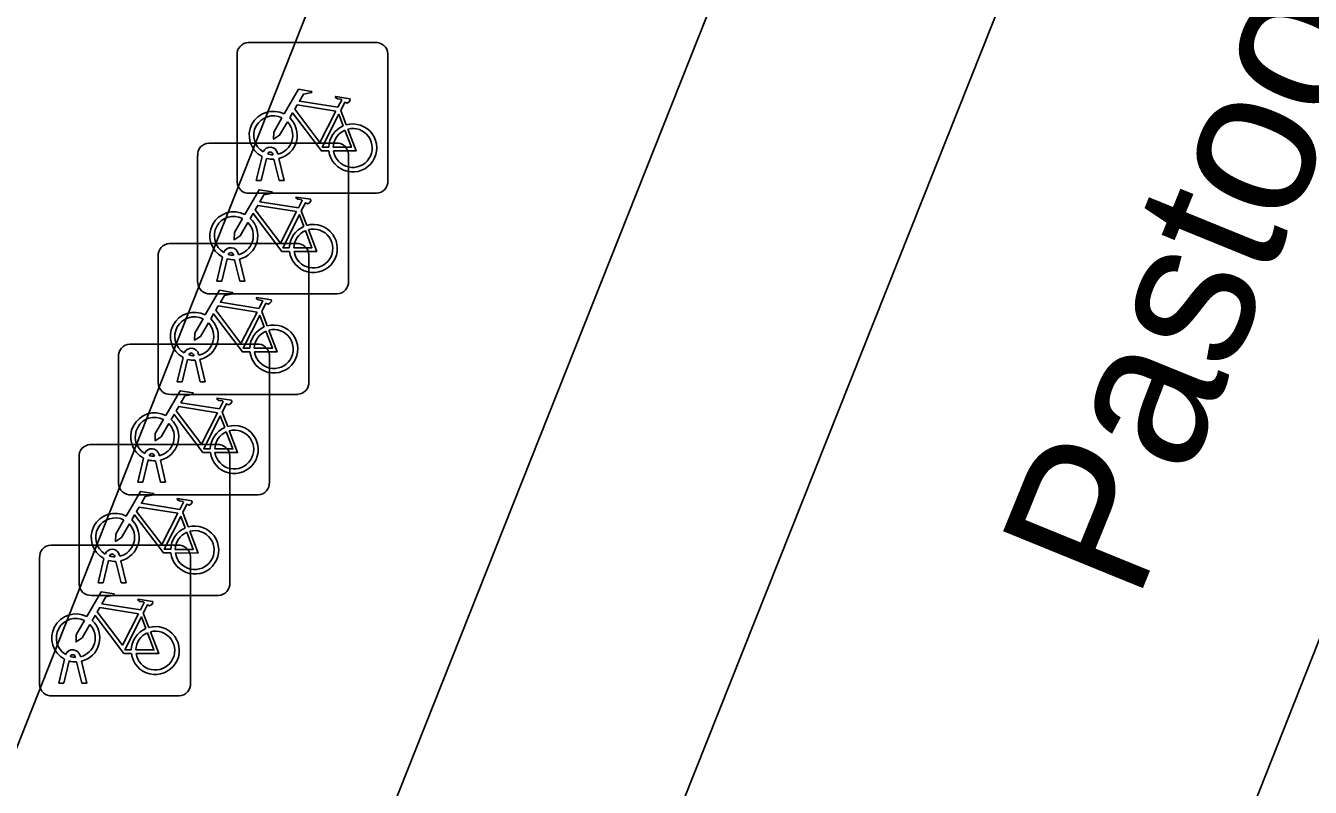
# Model space of a CAD drawing. Extents: x 161801 to 162379, y 382315 to 382832.
# Drawn here: x 162162.11 to 162170.62, y 382544.56 to 382549.61 of the extents above; entities that cross this region are included whole.
import ezdxf

# ---------------------------------------------------------------- set-up
doc = ezdxf.new("R2010")
doc.units = 0
for name, color, linetype in [('IMGEO_Fietsenrek', 7, 'Continuous'), ('IMGEO_Muur', 7, 'Continuous'), ('IMGEO_Openbare_ruimte_label', 7, 'Continuous'), ('IMGEO_Rijbaan_lokaal_open', 7, 'Continuous'), ('IMGEO_Voetpad_open', 7, 'Continuous')]:
    doc.layers.add(name, color=color, linetype=linetype)

msp = doc.modelspace()

# ---------------------------------------------------------------- linework, layer by layer
at = {"layer": 'IMGEO_Fietsenrek'}
for p, q in [((162163.5879, 382549.4965), (162164.4288, 382549.4965)), ((162164.4288, 382549.4965), (162163.5879, 382549.4965)), ((162163.5135, 382548.5719), (162163.5135, 382549.4128)), ((162163.5135, 382549.4128), (162163.5135, 382548.5719)), ((162164.5125, 382549.4221), (162164.5125, 382548.5812)), ((162164.5125, 382548.5812), (162164.5125, 382549.4221)), ((162164.2002, 382549.0462), (162164.2365, 382548.951)), ((162163.3269, 382548.8305), (162164.1678, 382548.8305)), ((162164.1678, 382548.8305), (162163.3269, 382548.8305)), ((162163.7816, 382548.7644), (162163.7834, 382548.7565)), ((162163.2525, 382547.9059), (162163.2525, 382548.7468)), ((162163.2525, 382548.7468), (162163.2525, 382547.9059)), ((162163.6405, 382548.5813), (162163.6788, 382548.7413)), ((162163.7092, 382548.7291), (162163.6739, 382548.5813)), ((162163.7509, 382548.7529), (162163.7499, 382548.7572)), ((162163.792, 382548.5813), (162163.7581, 382548.723)), ((162163.7904, 382548.7273), (162163.8254, 382548.5813)), ((162164.2515, 382548.7561), (162164.2515, 382547.9152)), ((162164.2515, 382547.9152), (162164.2515, 382548.7561)), ((162163.6739, 382548.5813), (162163.6405, 382548.5813)), ((162163.8254, 382548.5813), (162163.792, 382548.5813)), ((162164.4381, 382548.4975), (162163.5972, 382548.4975)), ((162163.5972, 382548.4975), (162164.4381, 382548.4975)), ((162163.9392, 382548.3802), (162163.9755, 382548.285)), ((162163.0649, 382548.1645), (162163.9058, 382548.1645)), ((162163.9058, 382548.1645), (162163.0649, 382548.1645)), ((162162.9905, 382547.2399), (162162.9905, 382548.0808)), ((162162.9905, 382548.0808), (162162.9905, 382547.2399)), ((162163.4899, 382548.0869), (162163.4889, 382548.0912)), ((162163.5206, 382548.0984), (162163.5224, 382548.0905)), ((162163.9895, 382548.0901), (162163.9895, 382547.2492)), ((162163.9895, 382547.2492), (162163.9895, 382548.0901)), ((162163.3795, 382547.9153), (162163.4178, 382548.0753)), ((162163.4482, 382548.0631), (162163.4129, 382547.9153)), ((162163.531, 382547.9153), (162163.4971, 382548.057)), ((162163.5294, 382548.0613), (162163.5644, 382547.9153)), ((162163.4129, 382547.9153), (162163.3795, 382547.9153)), ((162163.5644, 382547.9153), (162163.531, 382547.9153)), ((162164.1771, 382547.8315), (162163.3362, 382547.8315)), ((162163.3362, 382547.8315), (162164.1771, 382547.8315)), ((162163.6772, 382547.7142), (162163.7135, 382547.619)), ((162162.8029, 382547.4985), (162163.6438, 382547.4985)), ((162163.6438, 382547.4985), (162162.8029, 382547.4985)), ((162162.7285, 382546.5739), (162162.7285, 382547.4148)), ((162162.7285, 382547.4148), (162162.7285, 382546.5739)), ((162163.1175, 382547.2493), (162163.1558, 382547.4093)), ((162163.2279, 382547.4209), (162163.2269, 382547.4252)), ((162163.2586, 382547.4324), (162163.2604, 382547.4245)), ((162163.7275, 382547.4241), (162163.7275, 382546.5832)), ((162163.7275, 382546.5832), (162163.7275, 382547.4241)), ((162163.1862, 382547.3971), (162163.1509, 382547.2493)), ((162163.269, 382547.2493), (162163.2351, 382547.391)), ((162163.2674, 382547.3953), (162163.3024, 382547.2493)), ((162163.1509, 382547.2493), (162163.1175, 382547.2493)), ((162163.3024, 382547.2493), (162163.269, 382547.2493)), ((162163.9151, 382547.1655), (162163.0742, 382547.1655)), ((162163.0742, 382547.1655), (162163.9151, 382547.1655)), ((162163.4152, 382547.0482), (162163.4515, 382546.953)), ((162162.5409, 382546.8325), (162163.3818, 382546.8325)), ((162163.3818, 382546.8325), (162162.5409, 382546.8325)), ((162162.4665, 382545.9079), (162162.4665, 382546.7488)), ((162162.4665, 382546.7488), (162162.4665, 382545.9079)), ((162162.8555, 382546.5833), (162162.8938, 382546.7433)), ((162162.9242, 382546.7311), (162162.8889, 382546.5833)), ((162162.9659, 382546.7549), (162162.9649, 382546.7592)), ((162163.007, 382546.5833), (162162.9731, 382546.725)), ((162162.9966, 382546.7664), (162162.9984, 382546.7585)), ((162163.0054, 382546.7293), (162163.0404, 382546.5833)), ((162163.4655, 382546.7581), (162163.4655, 382545.9172)), ((162163.4655, 382545.9172), (162163.4655, 382546.7581)), ((162162.8889, 382546.5833), (162162.8555, 382546.5833)), ((162163.0404, 382546.5833), (162163.007, 382546.5833)), ((162163.6531, 382546.4995), (162162.8122, 382546.4995)), ((162162.8122, 382546.4995), (162163.6531, 382546.4995)), ((162163.1532, 382546.3822), (162163.1895, 382546.287)), ((162162.2799, 382546.1665), (162163.1208, 382546.1665)), ((162163.1208, 382546.1665), (162162.2799, 382546.1665)), ((162162.2055, 382545.2419), (162162.2055, 382546.0828)), ((162162.2055, 382546.0828), (162162.2055, 382545.2419)), ((162162.5935, 382545.9173), (162162.6318, 382546.0773)), ((162162.6622, 382546.0651), (162162.6269, 382545.9173)), ((162162.7039, 382546.0889), (162162.7029, 382546.0932)), ((162162.745, 382545.9173), (162162.7111, 382546.059)), ((162162.7346, 382546.1004), (162162.7364, 382546.0925)), ((162162.7434, 382546.0633), (162162.7784, 382545.9173)), ((162163.2045, 382546.0921), (162163.2045, 382545.2512)), ((162163.2045, 382545.2512), (162163.2045, 382546.0921)), ((162162.6269, 382545.9173), (162162.5935, 382545.9173)), ((162162.7784, 382545.9173), (162162.745, 382545.9173)), ((162163.3911, 382545.8335), (162162.5502, 382545.8335)), ((162162.5502, 382545.8335), (162163.3911, 382545.8335)), ((162162.8922, 382545.7162), (162162.9285, 382545.621)), ((162162.3325, 382545.2513), (162162.3708, 382545.4113)), ((162162.4012, 382545.3991), (162162.3659, 382545.2513)), ((162162.4429, 382545.4229), (162162.4419, 382545.4272)), ((162162.484, 382545.2513), (162162.4501, 382545.393)), ((162162.4736, 382545.4344), (162162.4754, 382545.4265)), ((162162.4824, 382545.3973), (162162.5174, 382545.2513)), ((162162.3659, 382545.2513), (162162.3325, 382545.2513)), ((162162.5174, 382545.2513), (162162.484, 382545.2513)), ((162163.1301, 382545.1675), (162162.2892, 382545.1675)), ((162162.2892, 382545.1675), (162163.1301, 382545.1675))]:
    msp.add_line(p, q, dxfattribs=at)
for points in [[(162163.8261, 382549.0232), (162163.9208, 382549.1867), (162164.007, 382549.1729), (162164.0087, 382549.1642), (162163.9526, 382549.1533), (162163.9264, 382549.108), (162164.1816, 382549.0672)], [(162164.1816, 382549.0672), (162164.2066, 382549.116), (162164.2015, 382549.12), (162164.1783, 382549.1237), (162164.1656, 382549.1312), (162164.1646, 382549.1343), (162164.1668, 382549.1389), (162164.2616, 382549.1238), (162164.2639, 382549.1135), (162164.2545, 382549.1011), (162164.2421, 382549.0947), (162164.2276, 382549.1009), (162164.2002, 382549.0462)], [(162164.1218, 382548.7785), (162164.0721, 382548.7786), (162163.8814, 382549.0303), (162163.8624, 382548.9975)], [(162164.1687, 382549.042), (162163.9119, 382549.083), (162163.8952, 382549.0542), (162164.0622, 382548.8339), (162164.1687, 382549.042)], [(162164.2167, 382548.944), (162164.1874, 382549.0208), (162164.078, 382548.8027), (162164.1207, 382548.8026)], [(162163.8468, 382548.9707), (162163.7952, 382548.8815), (162163.7553, 382548.8555), (162163.7565, 382548.903), (162163.811, 382548.9972)], [(162164.1507, 382548.8025), (162164.2706, 382548.8023), (162164.2274, 382548.9159)], [(162164.2472, 382548.9228), (162164.3022, 382548.7782), (162164.1521, 382548.7785)], [(162163.5651, 382548.3572), (162163.6598, 382548.5207), (162163.746, 382548.5069), (162163.7477, 382548.4982), (162163.6916, 382548.4873), (162163.6654, 382548.442), (162163.9206, 382548.4012)], [(162163.9206, 382548.4012), (162163.9456, 382548.45), (162163.9405, 382548.454), (162163.9173, 382548.4577), (162163.9046, 382548.4652), (162163.9036, 382548.4683), (162163.9058, 382548.4729), (162164.0006, 382548.4578), (162164.0029, 382548.4475), (162163.9935, 382548.4351), (162163.9811, 382548.4287), (162163.9666, 382548.4349), (162163.9392, 382548.3802)], [(162163.8608, 382548.1125), (162163.8111, 382548.1126), (162163.6204, 382548.3643), (162163.6014, 382548.3315)], [(162163.9077, 382548.376), (162163.6509, 382548.417), (162163.6342, 382548.3882), (162163.8012, 382548.1679), (162163.9077, 382548.376)], [(162163.9557, 382548.278), (162163.9264, 382548.3548), (162163.817, 382548.1367), (162163.8597, 382548.1366)], [(162163.5858, 382548.3047), (162163.5342, 382548.2155), (162163.4943, 382548.1895), (162163.4955, 382548.237), (162163.55, 382548.3312)], [(162163.8897, 382548.1365), (162164.0096, 382548.1363), (162163.9664, 382548.2499)], [(162163.9862, 382548.2568), (162164.0412, 382548.1122), (162163.8911, 382548.1125)], [(162163.3031, 382547.6912), (162163.3978, 382547.8547), (162163.484, 382547.8409), (162163.4857, 382547.8322), (162163.4296, 382547.8213), (162163.4034, 382547.776), (162163.6586, 382547.7352)], [(162163.6457, 382547.71), (162163.3889, 382547.751), (162163.3722, 382547.7222), (162163.5392, 382547.5019), (162163.6457, 382547.71)], [(162163.6586, 382547.7352), (162163.6836, 382547.784), (162163.6785, 382547.788), (162163.6553, 382547.7917), (162163.6426, 382547.7992), (162163.6416, 382547.8023), (162163.6438, 382547.8069), (162163.7386, 382547.7918), (162163.7409, 382547.7815), (162163.7315, 382547.7691), (162163.7191, 382547.7627), (162163.7046, 382547.7689), (162163.6772, 382547.7142)], [(162163.3238, 382547.6387), (162163.2722, 382547.5495), (162163.2323, 382547.5235), (162163.2335, 382547.571), (162163.288, 382547.6652)], [(162163.5988, 382547.4465), (162163.5491, 382547.4466), (162163.3584, 382547.6983), (162163.3394, 382547.6655)], [(162163.6937, 382547.612), (162163.6644, 382547.6888), (162163.555, 382547.4707), (162163.5977, 382547.4706)], [(162163.6277, 382547.4705), (162163.7476, 382547.4703), (162163.7044, 382547.5839)], [(162163.7242, 382547.5908), (162163.7792, 382547.4462), (162163.6291, 382547.4465)], [(162163.0411, 382547.0252), (162163.1358, 382547.1887), (162163.222, 382547.1749), (162163.2237, 382547.1662), (162163.1676, 382547.1553), (162163.1414, 382547.11), (162163.3966, 382547.0692)], [(162163.3837, 382547.044), (162163.1269, 382547.085), (162163.1102, 382547.0562), (162163.2772, 382546.8359), (162163.3837, 382547.044)], [(162163.3966, 382547.0692), (162163.4216, 382547.118), (162163.4165, 382547.122), (162163.3933, 382547.1257), (162163.3806, 382547.1332), (162163.3796, 382547.1363), (162163.3818, 382547.1409), (162163.4766, 382547.1258), (162163.4789, 382547.1155), (162163.4695, 382547.1031), (162163.4571, 382547.0967), (162163.4426, 382547.1029), (162163.4152, 382547.0482)], [(162163.0618, 382546.9727), (162163.0102, 382546.8835), (162162.9703, 382546.8575), (162162.9715, 382546.905), (162163.026, 382546.9992)], [(162163.3368, 382546.7805), (162163.2871, 382546.7806), (162163.0964, 382547.0323), (162163.0774, 382546.9995)], [(162163.4317, 382546.946), (162163.4024, 382547.0228), (162163.293, 382546.8047), (162163.3357, 382546.8046)], [(162163.3657, 382546.8045), (162163.4856, 382546.8043), (162163.4424, 382546.9179)], [(162163.4622, 382546.9248), (162163.5172, 382546.7802), (162163.3671, 382546.7805)], [(162162.7791, 382546.3592), (162162.8738, 382546.5227), (162162.96, 382546.5089), (162162.9617, 382546.5002), (162162.9056, 382546.4893), (162162.8794, 382546.444), (162163.1346, 382546.4032)], [(162163.1346, 382546.4032), (162163.1596, 382546.452), (162163.1545, 382546.456), (162163.1313, 382546.4597), (162163.1186, 382546.4672), (162163.1176, 382546.4703), (162163.1198, 382546.4749), (162163.2146, 382546.4598), (162163.2169, 382546.4495), (162163.2075, 382546.4371), (162163.1951, 382546.4307), (162163.1806, 382546.4369), (162163.1532, 382546.3822)], [(162163.1217, 382546.378), (162162.8649, 382546.419), (162162.8482, 382546.3902), (162163.0152, 382546.1699), (162163.1217, 382546.378)], [(162162.7998, 382546.3067), (162162.7482, 382546.2175), (162162.7083, 382546.1915), (162162.7095, 382546.239), (162162.764, 382546.3332)], [(162163.0748, 382546.1145), (162163.0251, 382546.1146), (162162.8344, 382546.3663), (162162.8154, 382546.3335)], [(162163.1697, 382546.28), (162163.1404, 382546.3568), (162163.031, 382546.1387), (162163.0737, 382546.1386)], [(162163.1037, 382546.1385), (162163.2236, 382546.1383), (162163.1804, 382546.2519)], [(162163.2002, 382546.2588), (162163.2552, 382546.1142), (162163.1051, 382546.1145)], [(162162.5181, 382545.6932), (162162.6128, 382545.8567), (162162.699, 382545.8429), (162162.7007, 382545.8342), (162162.6446, 382545.8233), (162162.6184, 382545.778), (162162.8736, 382545.7372)], [(162162.8736, 382545.7372), (162162.8986, 382545.786), (162162.8935, 382545.79), (162162.8703, 382545.7937), (162162.8576, 382545.8012), (162162.8566, 382545.8043), (162162.8588, 382545.8089), (162162.9536, 382545.7938), (162162.9559, 382545.7835), (162162.9465, 382545.7711), (162162.9341, 382545.7647), (162162.9196, 382545.7709), (162162.8922, 382545.7162)], [(162162.8138, 382545.4485), (162162.7641, 382545.4486), (162162.5734, 382545.7003), (162162.5544, 382545.6675)], [(162162.8607, 382545.712), (162162.6039, 382545.753), (162162.5872, 382545.7242), (162162.7542, 382545.5039), (162162.8607, 382545.712)], [(162162.5388, 382545.6407), (162162.4872, 382545.5515), (162162.4473, 382545.5255), (162162.4485, 382545.573), (162162.503, 382545.6672)], [(162162.9087, 382545.614), (162162.8794, 382545.6908), (162162.77, 382545.4727), (162162.8127, 382545.4726)], [(162162.8427, 382545.4725), (162162.9626, 382545.4723), (162162.9194, 382545.5859)], [(162162.9392, 382545.5928), (162162.9942, 382545.4482), (162162.8441, 382545.4485)]]:
    msp.add_lwpolyline(points, dxfattribs=at)
for centre, radius, start, end in [((162163.5912, 382549.4186), 0.0779, 92.4484, 184.28452), ((162163.5912, 382549.4186), 0.0779, 92.4484, 184.28452), ((162164.4346, 382549.4188), 0.0779, 2.4484, 94.28452), ((162164.4346, 382549.4188), 0.0779, 2.4484, 94.28452), ((162163.7531, 382548.8819), 0.159, 62.67661, 242.13685), ((162163.7531, 382548.8819), 0.129, 63.31916, 238.90302), ((162163.7531, 382548.8819), 0.129, 283.60429, 43.43025), ((162163.7531, 382548.8819), 0.159, 283.5766, 46.60424), ((162164.2797, 382548.7979), 0.159, 113.3408, 178.32165), ((162164.2797, 382548.7979), 0.159, 187.0065, 105.77075), ((162164.2797, 382548.7979), 0.129, 113.92302, 177.95563), ((162164.2797, 382548.7979), 0.129, 188.67146, 104.58832), ((162163.3302, 382548.7526), 0.0779, 92.4484, 184.28452), ((162163.3302, 382548.7526), 0.0779, 92.4484, 184.28452), ((162163.7329, 382548.7533), 0.0499, 12.8025, 158.69338), ((162163.7329, 382548.7533), 0.0174, 12.8025, 163.45023), ((162164.1736, 382548.7528), 0.0779, 2.4484, 94.28452), ((162164.1736, 382548.7528), 0.0779, 2.4484, 94.28452), ((162163.7531, 382548.8819), 0.159, 253.99666, 271.78671), ((162163.7531, 382548.8819), 0.129, 253.41502, 269.02044), ((162163.5914, 382548.5752), 0.0779, 182.4484, 274.28452), ((162163.5914, 382548.5752), 0.0779, 182.4484, 274.28452), ((162164.4348, 382548.5754), 0.0779, 272.4484, 4.28452), ((162164.4348, 382548.5754), 0.0779, 272.4484, 4.28452), ((162163.4921, 382548.2159), 0.159, 62.67661, 242.13685), ((162163.4921, 382548.2159), 0.129, 63.31916, 238.90302), ((162163.4921, 382548.2159), 0.129, 283.60429, 43.43025), ((162163.4921, 382548.2159), 0.159, 283.5766, 46.60424), ((162164.0187, 382548.1319), 0.159, 113.3408, 178.32165), ((162164.0187, 382548.1319), 0.159, 187.0065, 105.77075), ((162164.0187, 382548.1319), 0.129, 113.92302, 177.95563), ((162164.0187, 382548.1319), 0.129, 188.67146, 104.58832), ((162163.0682, 382548.0866), 0.0779, 92.4484, 184.28452), ((162163.0682, 382548.0866), 0.0779, 92.4484, 184.28452), ((162163.9116, 382548.0868), 0.0779, 2.4484, 94.28452), ((162163.9116, 382548.0868), 0.0779, 2.4484, 94.28452), ((162163.4719, 382548.0873), 0.0499, 12.8025, 158.69338), ((162163.4719, 382548.0873), 0.0174, 12.8025, 163.45023), ((162163.4921, 382548.2159), 0.129, 253.41502, 269.02044), ((162163.4921, 382548.2159), 0.159, 253.99666, 271.78671), ((162164.1738, 382547.9094), 0.0779, 272.4484, 4.28452), ((162164.1738, 382547.9094), 0.0779, 272.4484, 4.28452), ((162163.3304, 382547.9092), 0.0779, 182.4484, 274.28452), ((162163.3304, 382547.9092), 0.0779, 182.4484, 274.28452), ((162163.2301, 382547.5499), 0.159, 62.67661, 242.13685), ((162163.2301, 382547.5499), 0.129, 63.31916, 238.90302), ((162163.2301, 382547.5499), 0.159, 283.5766, 46.60424), ((162163.2301, 382547.5499), 0.129, 283.60429, 43.43025), ((162163.7567, 382547.4659), 0.159, 113.3408, 178.32165), ((162163.7567, 382547.4659), 0.159, 187.0065, 105.77075), ((162163.7567, 382547.4659), 0.129, 113.92302, 177.95563), ((162163.7567, 382547.4659), 0.129, 188.67146, 104.58832), ((162162.8062, 382547.4206), 0.0779, 92.4484, 184.28452), ((162162.8062, 382547.4206), 0.0779, 92.4484, 184.28452), ((162163.6496, 382547.4208), 0.0779, 2.4484, 94.28452), ((162163.6496, 382547.4208), 0.0779, 2.4484, 94.28452), ((162163.2099, 382547.4213), 0.0499, 12.8025, 158.69338), ((162163.2099, 382547.4213), 0.0174, 12.8025, 163.45023), ((162163.2301, 382547.5499), 0.129, 253.41502, 269.02044), ((162163.2301, 382547.5499), 0.159, 253.99666, 271.78671), ((162163.0684, 382547.2432), 0.0779, 182.4484, 274.28452), ((162163.0684, 382547.2432), 0.0779, 182.4484, 274.28452), ((162163.9118, 382547.2434), 0.0779, 272.4484, 4.28452), ((162163.9118, 382547.2434), 0.0779, 272.4484, 4.28452), ((162162.9681, 382546.8839), 0.159, 62.67661, 242.13685), ((162162.9681, 382546.8839), 0.129, 63.31916, 238.90302), ((162162.9681, 382546.8839), 0.129, 283.60429, 43.43025), ((162162.9681, 382546.8839), 0.159, 283.5766, 46.60424), ((162163.4947, 382546.7999), 0.159, 113.3408, 178.32165), ((162163.4947, 382546.7999), 0.159, 187.0065, 105.77075), ((162163.4947, 382546.7999), 0.129, 113.92302, 177.95563), ((162163.4947, 382546.7999), 0.129, 188.67146, 104.58832), ((162162.5442, 382546.7546), 0.0779, 92.4484, 184.28452), ((162162.5442, 382546.7546), 0.0779, 92.4484, 184.28452), ((162162.9479, 382546.7553), 0.0499, 12.8025, 158.69338), ((162163.3876, 382546.7548), 0.0779, 2.4484, 94.28452), ((162163.3876, 382546.7548), 0.0779, 2.4484, 94.28452), ((162162.9681, 382546.8839), 0.159, 253.99666, 271.78671), ((162162.9479, 382546.7553), 0.0174, 12.8025, 163.45023), ((162162.9681, 382546.8839), 0.129, 253.41502, 269.02044), ((162162.8064, 382546.5772), 0.0779, 182.4484, 274.28452), ((162162.8064, 382546.5772), 0.0779, 182.4484, 274.28452), ((162163.6498, 382546.5774), 0.0779, 272.4484, 4.28452), ((162163.6498, 382546.5774), 0.0779, 272.4484, 4.28452), ((162162.7061, 382546.2179), 0.159, 62.67661, 242.13685), ((162162.7061, 382546.2179), 0.129, 63.31916, 238.90302), ((162162.7061, 382546.2179), 0.129, 283.60429, 43.43025), ((162162.7061, 382546.2179), 0.159, 283.5766, 46.60424), ((162163.2327, 382546.1339), 0.159, 187.0065, 105.77075), ((162163.2327, 382546.1339), 0.159, 113.3408, 178.32165), ((162163.2327, 382546.1339), 0.129, 113.92302, 177.95563), ((162163.2327, 382546.1339), 0.129, 188.67146, 104.58832), ((162162.2832, 382546.0886), 0.0779, 92.4484, 184.28452), ((162162.2832, 382546.0886), 0.0779, 92.4484, 184.28452), ((162162.6859, 382546.0893), 0.0499, 12.8025, 158.69338), ((162163.1266, 382546.0888), 0.0779, 2.4484, 94.28452), ((162163.1266, 382546.0888), 0.0779, 2.4484, 94.28452), ((162162.7061, 382546.2179), 0.159, 253.99666, 271.78671), ((162162.6859, 382546.0893), 0.0174, 12.8025, 163.45023), ((162162.7061, 382546.2179), 0.129, 253.41502, 269.02044), ((162162.5444, 382545.9112), 0.0779, 182.4484, 274.28452), ((162162.5444, 382545.9112), 0.0779, 182.4484, 274.28452), ((162163.3878, 382545.9114), 0.0779, 272.4484, 4.28452), ((162163.3878, 382545.9114), 0.0779, 272.4484, 4.28452), ((162162.4451, 382545.5519), 0.159, 62.67661, 242.13685), ((162162.4451, 382545.5519), 0.129, 63.31916, 238.90302), ((162162.4451, 382545.5519), 0.129, 283.60429, 43.43025), ((162162.4451, 382545.5519), 0.159, 283.5766, 46.60424), ((162162.9717, 382545.4679), 0.159, 113.3408, 178.32165), ((162162.9717, 382545.4679), 0.159, 187.0065, 105.77075), ((162162.9717, 382545.4679), 0.129, 113.92302, 177.95563), ((162162.9717, 382545.4679), 0.129, 188.67146, 104.58832), ((162162.4249, 382545.4233), 0.0499, 12.8025, 158.69338), ((162162.4249, 382545.4233), 0.0174, 12.8025, 163.45023), ((162162.4451, 382545.5519), 0.159, 253.99666, 271.78671), ((162162.4451, 382545.5519), 0.129, 253.41502, 269.02044), ((162162.2834, 382545.2452), 0.0779, 182.4484, 274.28452), ((162162.2834, 382545.2452), 0.0779, 182.4484, 274.28452), ((162163.1268, 382545.2454), 0.0779, 272.4484, 4.28452), ((162163.1268, 382545.2454), 0.0779, 272.4484, 4.28452)]:
    msp.add_arc(centre, radius, start, end, dxfattribs=at)
at = {"layer": 'IMGEO_Muur'}
msp.add_lwpolyline([(162162.021, 382544.742), (162167.917, 382559.676)], dxfattribs=at)
at = {"layer": 'IMGEO_Rijbaan_lokaal_open'}
for points in [[(162164.884, 382540.483), (162170.508, 382554.627)], [(162171.513, 382547.64), (162166.587, 382535.18)]]:
    msp.add_lwpolyline(points, dxfattribs=at)
at = {"layer": 'IMGEO_Voetpad_open'}
for points in [[(162162.021, 382544.742), (162167.917, 382559.676), (162168.596, 382561.397)], [(162164.408, 382544.086), (162167.97, 382553.061)]]:
    msp.add_lwpolyline(points, dxfattribs=at)

# ---------------------------------------------------------------- texts
at = {"layer": 'IMGEO_Openbare_ruimte_label'}
msp.add_text('Pastoor Dijkmansstraat', height=1, rotation=67.84741, dxfattribs=at).set_placement((162169.4737, 382545.7799))

doc.saveas('drawing.dxf')
